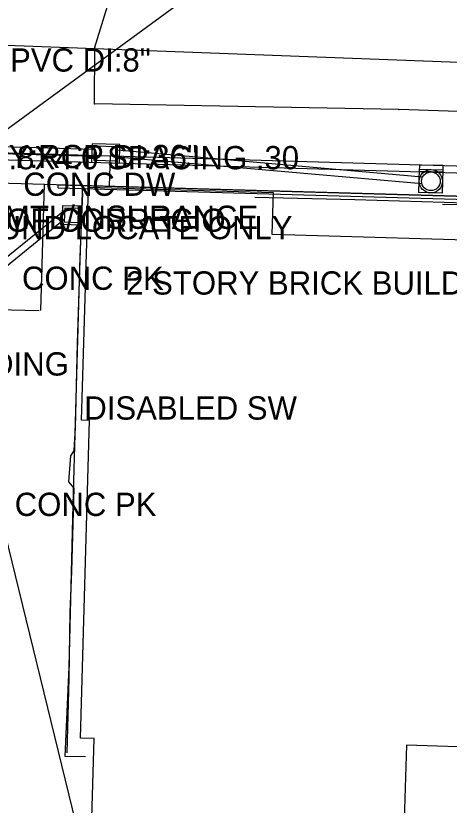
# Model space of a CAD drawing. Extents: x 978516 to 993312, y 1836504 to 1846212.
# Drawn here: x 992589.5 to 992682.6, y 1842713.1 to 1842882.7 of the extents above; entities that cross this region are included whole.
import ezdxf

# ---------------------------------------------------------------- set-up
doc = ezdxf.new("R2010")
doc.units = 0
for name, color, linetype in [('Concrete Walk Type Special', 7, 'Continuous'), ('R_Drainage', 7, 'Continuous'), ('R_Proposed Road', 7, 'Continuous'), ('S_BASELINE', 7, 'Continuous'), ('S_BUILDING', 7, 'Continuous'), ('S_DRIVEWAY', 7, 'Continuous'), ('S_DROP_INLET_ANNOT', 7, 'Continuous'), ('S_GAS_UTILITIES', 7, 'Continuous'), ('S_PARKING', 7, 'Continuous'), ('S_SANITARY_SEWER', 7, 'Continuous'), ('S_SANITARY_SEWER_ANNOT', 7, 'Continuous'), ('S_SIDEWALK', 7, 'Continuous'), ('S_SIGN_ANNOT', 7, 'Continuous'), ('S_STORM_SEWER', 7, 'Continuous'), ('S_STORM_SEWER_ANNOT', 7, 'Continuous'), ('S_SURVEY_TEXT_ANNOT', 7, 'Continuous'), ('S_UTL_PT_SYM', 7, 'Continuous')]:
    doc.layers.add(name, color=color, linetype=linetype)

msp = doc.modelspace()

# ---------------------------------------------------------------- linework, layer by layer
at = {"layer": 'Concrete Walk Type Special'}
for p, q in [((992598.62, 1842845.75), (992598.63, 1842846.42)), ((992598.63, 1842846.42), (992698.59, 1842843.57)), ((992598.62, 1842845.75), (992698.58, 1842842.91))]:
    msp.add_line(p, q, dxfattribs=at)
at = {"layer": 'R_Drainage'}
for p, q in [((992606.31, 1842852.49), (992586.32, 1842853.06)), ((992606.35, 1842853.99), (992586.36, 1842854.56)), ((992676.91, 1842848.09), (992611.35, 1842853.85)), ((992676.78, 1842846.6), (992611.3, 1842852.35)), ((992681.12, 1842844.61), (992676.12, 1842844.75)), ((992599.99, 1842840.92), (992582.05, 1842826.42)), ((992599.92, 1842838.94), (992582, 1842824.44))]:
    msp.add_line(p, q, dxfattribs=at)
for points in [[(992605.77, 1842851.26), (992611.77, 1842851.09), (992611.88, 1842855.08), (992605.89, 1842855.26)], [(992605.77, 1842851.26), (992611.77, 1842851.09), (992611.88, 1842855.08), (992605.89, 1842855.26)], [(992606.29, 1842851.74), (992611.28, 1842851.6), (992611.37, 1842854.6), (992606.37, 1842854.74)], [(992606.29, 1842851.74), (992611.28, 1842851.6), (992611.37, 1842854.6), (992606.37, 1842854.74)], [(992681.12, 1842844.61), (992676.12, 1842844.75), (992676.26, 1842849.75), (992681.26, 1842849.61)], [(992681.25, 1842849.11), (992676.25, 1842849.25), (992676.29, 1842850.75), (992681.29, 1842850.61)], [(992603.52, 1842841.81), (992599.52, 1842841.94), (992599.39, 1842837.95), (992603.38, 1842837.81)], [(992603.52, 1842841.81), (992599.52, 1842841.94), (992599.39, 1842837.95), (992603.38, 1842837.81)], [(992603, 1842841.32), (992600, 1842841.43), (992599.9, 1842838.43), (992602.9, 1842838.33)], [(992603, 1842841.32), (992600, 1842841.43), (992599.9, 1842838.43), (992602.9, 1842838.33)]]:
    msp.add_lwpolyline(points, close=True, dxfattribs=at)
for radius in [2.5, 2.5, 2.5, 2, 2, 2]:
    msp.add_circle((992678.69, 1842847.18), radius, dxfattribs=at)
at = {"layer": 'R_Proposed Road'}
for p, q in [((992526.55, 1842855.01), (992698.78, 1842850.11)), ((992526.51, 1842853.51), (992698.74, 1842848.61)), ((992609.63, 1842846.15), (992609.82, 1842852.64)), ((992528.4, 1842848.46), (992698.6, 1842843.61)), ((992594.86, 1842819.38), (992595.64, 1842846.55)), ((992563.81, 1842820.27), (992594.54, 1842819.39))]:
    msp.add_line(p, q, dxfattribs=at)
at = {"layer": 'S_BASELINE'}
msp.add_line((992524.55, 1843027.39), (992621.63, 1842630.37), dxfattribs=at)
at = {"layer": 'S_BUILDING'}
msp.add_lwpolyline([(992693.14, 1842793.58), (992691.15, 1842725.45), (992673.44, 1842725.97), (992672.84, 1842705.35), (992654.21, 1842705.89), (992654.15, 1842704.03), (992605.68, 1842705.44), (992606.32, 1842727.42), (992603.37, 1842727.51), (992605.36, 1842795.76), (992603.63, 1842795.81), (992605.09, 1842845.94), (992644.8, 1842844.78), (992644.54, 1842835.81), (992698.57, 1842834.23), (992697.38, 1842793.45)], close=True, dxfattribs=at)
at = {"layer": 'S_DRIVEWAY'}
msp.add_lwpolyline([(992603.8, 1842846.31), (992603.74, 1842844.76)], dxfattribs=at)
at = {"layer": 'S_GAS_UTILITIES'}
for p, q in [((992606.49, 1842875.98), (992611.33, 1842891.87)), ((992606.4, 1842863.79), (992606.49, 1842875.98)), ((992671.82, 1842862.61), (992606.4, 1842863.79)), ((992713.64, 1842861.19), (992671.82, 1842862.61))]:
    msp.add_line(p, q, dxfattribs=at)
at = {"layer": 'S_PARKING'}
for points in [[(992604.45, 1842723.48), (992600.13, 1842723.56), (992600.95, 1842742.75), (992601.8, 1842777.65), (992603.31, 1842830.92), (992603.92, 1842844.6)], [(992603.73, 1842844.78), (992603.22, 1842830.24), (992602.7, 1842812.41), (992602.27, 1842794.16), (992601.98, 1842789.35), (992601.25, 1842788.21), (992600.79, 1842782.61), (992601.95, 1842781.26), (992601.49, 1842763.4), (992601.1, 1842754.49), (992600.89, 1842740.38), (992600.48, 1842724.33)]]:
    msp.add_lwpolyline(points, dxfattribs=at)
at = {"layer": 'S_SANITARY_SEWER'}
msp.add_line((992720.27, 1842871.32), (992579.42, 1842876.68), dxfattribs=at)
at = {"layer": 'S_SIDEWALK'}
for points in [[(992699.99, 1842802.64), (992700.69, 1842821.75), (992701, 1842841.59), (992686.37, 1842842.48), (992662.35, 1842843.19), (992640.85, 1842843.71)], [(992681.16, 1842842.29), (992693.96, 1842841.98)]]:
    msp.add_lwpolyline(points, dxfattribs=at)
at = {"layer": 'S_STORM_SEWER'}
msp.add_line((992637.55, 1842894.86), (992584.27, 1842855.91), dxfattribs=at)
at = {"layer": 'S_UTL_PT_SYM'}
for points in [[(992606.49, 1842875.98), (992606.49, 1842876.03), (992606.49, 1842875.98), (992606.44, 1842875.98), (992606.49, 1842875.98), (992606.49, 1842875.93), (992606.49, 1842875.98), (992606.54, 1842875.98)], [(992606.4, 1842863.79), (992606.4, 1842863.84), (992606.4, 1842863.79), (992606.35, 1842863.79), (992606.4, 1842863.79), (992606.4, 1842863.74), (992606.4, 1842863.79), (992606.45, 1842863.79)], [(992671.82, 1842862.61), (992671.82, 1842862.66), (992671.82, 1842862.61), (992671.77, 1842862.61), (992671.82, 1842862.61), (992671.82, 1842862.56), (992671.82, 1842862.61), (992671.87, 1842862.61)]]:
    msp.add_lwpolyline(points, dxfattribs=at)

# ---------------------------------------------------------------- texts
at = {"layer": 'S_DROP_INLET_ANNOT'}
msp.add_text('2.8X4.0 SPACING .30', height=5, dxfattribs=at).set_placement((992584.22, 1842849.76))
at = {"layer": 'S_SANITARY_SEWER_ANNOT'}
for s, p in [('TY:PVC DI:8"', (992577.86, 1842870.75)), ('TOP GROUND LOCATE ONLY', (992554.96, 1842834.73))]:
    msp.add_text(s, height=5, dxfattribs=at).set_placement(p)
at = {"layer": 'S_SIGN_ANNOT'}
for s, p in [('0 TO POST MTL/ DEPT OF CORRECIO', (992513.86, 1842836.32)), ('0 TO POST MTL/INSURANCE', (992550.18, 1842836.95))]:
    msp.add_text(s, height=5, dxfattribs=at).set_placement(p)
at = {"layer": 'S_STORM_SEWER_ANNOT'}
msp.add_text('TY:RCP DI:36"', height=5, dxfattribs=at).set_placement((992583.9, 1842850))
at = {"layer": 'S_SURVEY_TEXT_ANNOT'}
for s, p in [('CONC DW', (992591.1, 1842844.05)), ('CONC PK', (992590.82, 1842823.85)), ('2 STORY BRICK BUILDING', (992613.21, 1842822.83)), ('1 STORY BRICK BUILDING', (992516.56, 1842805.43)), ('DISABLED SW', (992604.21, 1842795.96)), ('CONC PK', (992589.26, 1842775.25))]:
    msp.add_text(s, height=5, dxfattribs=at).set_placement(p)

doc.saveas('drawing.dxf')
